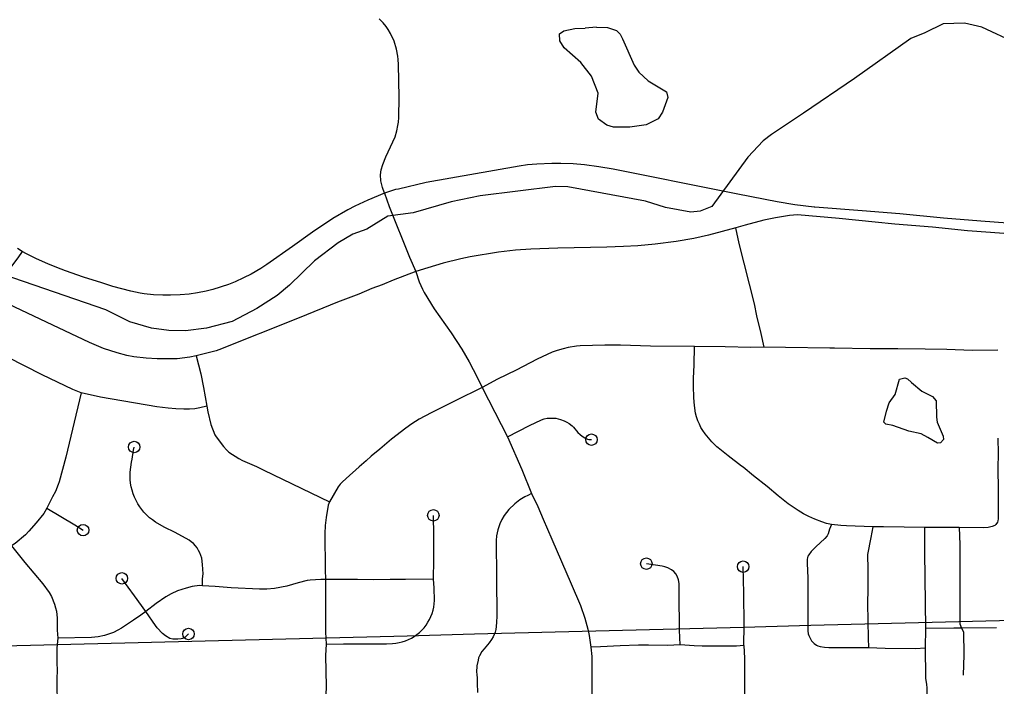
# Model space of a CAD drawing. Extents: x -19 to 366, y -4 to 359.
# Drawn here: x 146.019 to 146.825, y 191.347 to 191.897 of the extents above; entities that cross this region are included whole.
import ezdxf

# ---------------------------------------------------------------- set-up
doc = ezdxf.new("R2010")
doc.units = 0
for name, color, linetype in [('Level 33', 7, 'Continuous'), ('Level 35', 7, 'Continuous'), ('Level 60', 7, 'Continuous')]:
    doc.layers.add(name, color=color, linetype=linetype)

msp = doc.modelspace()

# ---------------------------------------------------------------- linework, layer by layer
at = {"layer": 'Level 33'}
for points in [[(146.31977, 191.75408), (146.31805, 191.75864), (146.31677, 191.76424), (146.3166, 191.76917), (146.31707, 191.77322), (146.31833, 191.77772), (146.3208, 191.78391), (146.3285, 191.80045), (146.33003, 191.8055), (146.33094, 191.80977), (146.33136, 191.81252), (146.33157, 191.8164), (146.33187, 191.83319), (146.33137, 191.86027), (146.33118, 191.86435), (146.33086, 191.86698), (146.3296, 191.87278), (146.32777, 191.87934), (146.32466, 191.8859), (146.32286, 191.88917), (146.32124, 191.89161), (146.31872, 191.89456), (146.31533, 191.89788)], [(146.54718, 191.76601), (146.50846, 191.77376), (146.49675, 191.77572), (146.48491, 191.77736), (146.47543, 191.77817), (146.46531, 191.77848), (146.45807, 191.77839), (146.44565, 191.77779), (146.43778, 191.77725), (146.43092, 191.77636), (146.35409, 191.76279), (146.3313, 191.75736), (146.32897, 191.75696), (146.31977, 191.75408)], [(146.56333, 191.76286), (146.54718, 191.76601)], [(146.87249, 191.72587), (146.8452, 191.72841), (146.81207, 191.73081), (146.78116, 191.73333), (146.74507, 191.73692), (146.71421, 191.73949), (146.67493, 191.74237), (146.67452, 191.74243), (146.65841, 191.74439), (146.64403, 191.74683), (146.61149, 191.75306), (146.56333, 191.76286)], [(146.31977, 191.75408), (146.30597, 191.74831), (146.29532, 191.74325), (146.28945, 191.74015), (146.2772, 191.73307), (146.26028, 191.72176), (146.24375, 191.70983), (146.22271, 191.69513), (146.21776, 191.69188), (146.2098, 191.6872), (146.20345, 191.68403), (146.19647, 191.68077), (146.19118, 191.67868), (146.17814, 191.67448), (146.17271, 191.67313), (146.16559, 191.67172), (146.15861, 191.6707), (146.15122, 191.67), (146.1433, 191.66975), (146.13685, 191.6698), (146.12919, 191.67015), (146.12157, 191.67094), (146.11821, 191.67143), (146.11054, 191.67301), (146.10288, 191.67489), (146.09555, 191.677), (146.08643, 191.68), (146.07144, 191.68468), (146.05663, 191.68972), (146.0493, 191.69247), (146.04201, 191.69552), (146.03262, 191.69987), (146.02433, 191.70396)], [(146.31977, 191.75408), (146.32356, 191.74305), (146.34054, 191.70105), (146.34575, 191.68918)], [(146.88916, 191.71568), (146.85682, 191.71865), (146.81997, 191.7216), (146.80105, 191.72299), (146.7721, 191.72582), (146.741, 191.72836), (146.72494, 191.72999), (146.69501, 191.73293), (146.66062, 191.7362), (146.65405, 191.73555), (146.64248, 191.73365), (146.63307, 191.73169), (146.61763, 191.72767), (146.60988, 191.72527)], [(146.60988, 191.72527), (146.58727, 191.71941), (146.57511, 191.71662), (146.56044, 191.71404), (146.54317, 191.71174), (146.52895, 191.71052), (146.5171, 191.70986), (146.50345, 191.7094), (146.46279, 191.70848), (146.44067, 191.70768), (146.42802, 191.70681), (146.41384, 191.70528), (146.39041, 191.70131), (146.38293, 191.69975), (146.36814, 191.69608), (146.35563, 191.69246), (146.34575, 191.68918)], [(146.63315, 191.62684), (146.63087, 191.63802), (146.62716, 191.65274), (146.62533, 191.6626), (146.61268, 191.71255), (146.60988, 191.72527)], [(146.02082, 191.70574), (146.01686, 191.70817)], [(146.02082, 191.70574), (146.01711, 191.70053), (145.99352, 191.66968), (145.98844, 191.66448), (145.96632, 191.63999)], [(146.02433, 191.70396), (146.02082, 191.70574)], [(146.34575, 191.68918), (146.32692, 191.68211), (146.31792, 191.67839), (146.30925, 191.67518), (146.29854, 191.67064), (146.28116, 191.664), (146.24932, 191.65108), (146.18318, 191.62465), (146.18086, 191.62385), (146.16448, 191.61961)], [(146.34575, 191.68918), (146.34856, 191.68075), (146.35131, 191.67458), (146.35261, 191.67209), (146.36088, 191.65842), (146.37476, 191.63865), (146.38357, 191.62528), (146.38976, 191.61476), (146.3964, 191.60194), (146.40034, 191.59366)], [(146.16448, 191.61961), (146.15913, 191.61859), (146.14863, 191.61731), (146.13786, 191.61719), (146.13227, 191.61729), (146.12306, 191.61783), (146.11294, 191.61886), (146.10706, 191.62), (146.09908, 191.62211), (146.0878, 191.62569), (146.07642, 191.63064), (146.04084, 191.64756), (145.99352, 191.66968)], [(146.0695, 191.58914), (146.0625, 191.5919), (146.03729, 191.60393), (145.96632, 191.63999)], [(146.57566, 191.62727), (146.53936, 191.62777), (146.51464, 191.62847), (146.50156, 191.6285), (146.48147, 191.62801), (146.47838, 191.62766), (146.47131, 191.62643), (146.46729, 191.62552), (146.46231, 191.62407), (146.45818, 191.62259), (146.45402, 191.62076), (146.44597, 191.61684), (146.42841, 191.60777), (146.41321, 191.60028), (146.40034, 191.59366)], [(146.6889, 191.48044), (146.68471, 191.48134), (146.68076, 191.48264), (146.67508, 191.48483), (146.67004, 191.48708), (146.66571, 191.48932), (146.66132, 191.4919), (146.65301, 191.49752), (146.65162, 191.49862), (146.64468, 191.50418), (146.6357, 191.51172), (146.62442, 191.52056), (146.61592, 191.52764), (146.61451, 191.52872), (146.6036, 191.53707), (146.59516, 191.54371), (146.59412, 191.54454), (146.59002, 191.54869), (146.58456, 191.55526), (146.58261, 191.55798), (146.58104, 191.56055), (146.57973, 191.56316), (146.57856, 191.56605), (146.57747, 191.56922), (146.57661, 191.5724), (146.57558, 191.57854), (146.5751, 191.58505), (146.57487, 191.59483), (146.575, 191.60096), (146.57549, 191.61222), (146.57566, 191.62727)], [(146.63315, 191.62684), (146.62219, 191.62659), (146.60093, 191.62709), (146.57566, 191.62727)], [(146.82597, 191.62424), (146.80503, 191.62417), (146.78393, 191.6249), (146.76606, 191.62518), (146.74363, 191.62542), (146.72063, 191.62546), (146.69132, 191.62607), (146.68748, 191.62611), (146.65095, 191.62647), (146.63315, 191.62684)], [(146.16448, 191.61961), (146.16821, 191.60477), (146.17054, 191.59356), (146.17318, 191.57806)], [(146.0695, 191.58914), (146.06223, 191.55906), (146.05685, 191.53602), (146.05128, 191.51573), (146.05035, 191.51357), (146.04823, 191.50767), (146.04585, 191.50327), (146.04122, 191.49404)], [(146.17318, 191.57806), (146.16752, 191.57669), (146.16334, 191.57604), (146.1589, 191.57562), (146.15417, 191.57557), (146.14755, 191.57585), (146.14128, 191.57635), (146.13184, 191.5776), (146.08528, 191.58565), (146.0695, 191.58914)], [(146.40034, 191.59366), (146.37813, 191.5824), (146.3584, 191.57275), (146.34841, 191.56728), (146.34234, 191.56343), (146.33735, 191.55998), (146.32552, 191.5509), (146.31595, 191.5425), (146.30887, 191.53673), (146.30477, 191.53299), (146.29885, 191.52801), (146.2882, 191.5185), (146.28495, 191.51543), (146.28323, 191.51361), (146.28166, 191.51141), (146.27447, 191.49925)], [(146.40034, 191.59366), (146.42143, 191.55283)], [(146.17318, 191.57806), (146.17392, 191.57335), (146.17638, 191.56309), (146.17981, 191.55458), (146.18098, 191.5527), (146.18687, 191.54474), (146.1893, 191.54197), (146.19135, 191.54014), (146.19958, 191.53486), (146.20271, 191.5332), (146.21408, 191.5282), (146.22033, 191.52529), (146.27447, 191.49925)], [(146.42143, 191.55283), (146.43956, 191.56203), (146.44946, 191.56674), (146.45168, 191.56757), (146.45397, 191.56811), (146.45633, 191.56833), (146.45886, 191.56834), (146.46138, 191.56809), (146.46512, 191.56719), (146.46814, 191.56608), (146.47023, 191.56504), (146.47219, 191.56379), (146.47464, 191.56187), (146.47579, 191.56073), (146.47952, 191.55637), (146.4812, 191.55474), (146.48302, 191.55328), (146.48514, 191.55191), (146.48743, 191.55083), (146.48847, 191.55061), (146.49063, 191.5505)], [(146.42143, 191.55283), (146.4332, 191.52593), (146.44116, 191.50605)], [(146.82605, 191.55162), (146.82624, 191.53897), (146.82606, 191.52686), (146.82638, 191.50904), (146.82627, 191.49621), (146.82632, 191.48505), (146.8262, 191.4835), (146.82581, 191.48237), (146.82449, 191.48032), (146.82369, 191.47963)], [(146.16959, 191.42977), (146.16952, 191.43551), (146.1701, 191.43984), (146.16971, 191.44735), (146.16893, 191.45257), (146.16832, 191.45482), (146.16747, 191.45701), (146.16642, 191.4591), (146.16517, 191.46109), (146.16374, 191.46294), (146.16213, 191.46464), (146.16036, 191.46617), (146.15847, 191.46753), (146.14706, 191.47372), (146.13809, 191.47832), (146.13083, 191.48242), (146.12834, 191.48415), (146.12596, 191.48604), (146.12372, 191.48808), (146.12128, 191.49068), (146.11788, 191.49502), (146.11626, 191.49757), (146.11479, 191.50023), (146.1135, 191.50297), (146.11239, 191.50579), (146.11148, 191.50868), (146.11075, 191.51162), (146.11024, 191.5146), (146.10989, 191.51762), (146.10977, 191.52064), (146.10982, 191.52367), (146.11088, 191.5318), (146.11143, 191.53424), (146.11262, 191.54172), (146.11325, 191.54441)], [(146.44116, 191.50605), (146.43821, 191.50437), (146.43554, 191.50337), (146.43154, 191.50082), (146.42749, 191.4976), (146.42233, 191.49281), (146.41859, 191.48786), (146.41666, 191.48453), (146.41492, 191.48087), (146.41343, 191.47612), (146.41239, 191.47121), (146.41206, 191.46721), (146.41237, 191.43634), (146.41246, 191.40484), (146.41235, 191.3998), (146.41203, 191.39614), (146.41165, 191.39378), (146.4111, 191.39164), (146.41044, 191.38976), (146.40944, 191.38758), (146.40818, 191.3855), (146.40616, 191.38263), (146.40196, 191.37792), (146.40012, 191.37548), (146.39826, 191.37207), (146.39755, 191.37029), (146.39702, 191.36832), (146.39614, 191.36364), (146.39589, 191.35864), (146.39594, 191.35685), (146.39631, 191.35334), (146.39643, 191.34935), (146.39651, 191.34177)], [(146.44116, 191.50605), (146.44629, 191.4954), (146.45068, 191.48475), (146.45799, 191.46846), (146.47404, 191.43139), (146.48152, 191.41348), (146.48515, 191.4031), (146.48774, 191.39395), (146.48885, 191.38869), (146.49027, 191.37922)], [(146.27447, 191.49925), (146.27346, 191.49647), (146.27156, 191.48635), (146.27082, 191.47959), (146.27068, 191.47306), (146.27096, 191.44332), (146.27121, 191.43494)], [(146.04122, 191.49404), (146.03852, 191.4895), (146.03238, 191.48179), (146.02635, 191.4749), (146.02344, 191.47188), (146.01498, 191.4647), (146.01196, 191.46274)], [(146.04122, 191.49404), (146.06426, 191.48014), (146.07101, 191.47579)], [(146.36015, 191.43519), (146.36062, 191.45129), (146.36053, 191.47155), (146.36016, 191.48799)], [(146.6889, 191.48044), (146.68722, 191.47662), (146.68614, 191.47286), (146.68513, 191.47102), (146.68316, 191.46892), (146.67597, 191.46211), (146.67209, 191.45811), (146.67004, 191.45552), (146.66934, 191.45422), (146.66899, 191.45321), (146.66879, 191.45147), (146.6687, 191.44811), (146.66914, 191.43646), (146.66917, 191.39257), (146.66946, 191.39028), (146.67, 191.3889), (146.67138, 191.38616), (146.6724, 191.38439), (146.67333, 191.38334), (146.67448, 191.38221), (146.6763, 191.38085), (146.67753, 191.38023), (146.67934, 191.37966), (146.6831, 191.37913), (146.68666, 191.37893), (146.70335, 191.379), (146.7193, 191.37876)], [(146.72288, 191.47841), (146.70104, 191.47921), (146.69641, 191.47957), (146.6889, 191.48044)], [(146.72288, 191.47841), (146.7213, 191.46957), (146.7184, 191.45564), (146.71874, 191.4432), (146.71873, 191.42707), (146.71856, 191.4153), (146.71895, 191.3865), (146.7193, 191.37876)], [(146.76555, 191.47783), (146.74886, 191.47834), (146.73183, 191.47849), (146.72288, 191.47841)], [(146.76555, 191.47783), (146.76549, 191.45752), (146.76636, 191.39471)], [(146.79418, 191.47794), (146.76555, 191.47783)], [(146.82369, 191.47963), (146.82154, 191.47865), (146.81805, 191.47786), (146.81389, 191.4777), (146.79418, 191.47794)], [(146.79418, 191.47794), (146.79472, 191.46388), (146.79469, 191.39835), (146.79612, 191.39488)], [(146.01196, 191.46274), (146.02286, 191.44909), (146.03776, 191.43156), (146.04298, 191.42419), (146.04502, 191.42098), (146.04746, 191.41474), (146.04835, 191.41168), (146.04896, 191.40882), (146.04953, 191.40317), (146.04962, 191.39312), (146.05024, 191.3865)], [(146.56385, 191.38097), (146.56331, 191.39323), (146.56315, 191.42312), (146.56294, 191.43175), (146.5625, 191.43463), (146.56143, 191.43784), (146.56038, 191.43974), (146.55872, 191.44155), (146.55666, 191.44311), (146.5538, 191.44456), (146.55135, 191.4454), (146.54895, 191.44596), (146.53597, 191.44809)], [(146.61649, 191.38042), (146.61662, 191.39732), (146.61632, 191.42387), (146.61586, 191.44564)], [(146.12276, 191.40872), (146.11343, 191.42143), (146.10307, 191.43599)], [(146.27121, 191.43494), (146.2672, 191.435), (146.25848, 191.43453), (146.25588, 191.43425), (146.24859, 191.4324), (146.23925, 191.42957), (146.22915, 191.42759), (146.22268, 191.42706), (146.21678, 191.42714), (146.19314, 191.42809), (146.17998, 191.42919), (146.16959, 191.42977)], [(146.27121, 191.43494), (146.27103, 191.4021), (146.27113, 191.39167), (146.27157, 191.38178)], [(146.36015, 191.43519), (146.33728, 191.43494), (146.32451, 191.43508), (146.31038, 191.43487), (146.29744, 191.43507), (146.27121, 191.43494)], [(146.27157, 191.38178), (146.28591, 191.38205), (146.32154, 191.38186), (146.32643, 191.38216), (146.32915, 191.38243), (146.33183, 191.38289), (146.33446, 191.38356), (146.33704, 191.38441), (146.33957, 191.38545), (146.342, 191.38667), (146.34435, 191.38807), (146.34655, 191.38964), (146.34868, 191.39136), (146.35063, 191.39324), (146.35247, 191.39526), (146.35413, 191.3974), (146.35565, 191.39967), (146.357, 191.40203), (146.35816, 191.4045), (146.35915, 191.40703), (146.35992, 191.40964), (146.36053, 191.4123), (146.36093, 191.41499), (146.36113, 191.41771), (146.36086, 191.42809), (146.36015, 191.43519)], [(146.16959, 191.42977), (146.16712, 191.42995), (146.1612, 191.42918), (146.15622, 191.42788), (146.14906, 191.42564), (146.14367, 191.42316), (146.13945, 191.42077), (146.13133, 191.41517), (146.12276, 191.40872)], [(146.12276, 191.40872), (146.11857, 191.40549), (146.11266, 191.40135), (146.10262, 191.3948), (146.09981, 191.39312), (146.096, 191.39137), (146.08863, 191.3889), (146.08341, 191.38776), (146.07806, 191.38704), (146.05024, 191.3865)], [(146.15804, 191.39007), (146.15525, 191.38744), (146.15316, 191.38627), (146.15205, 191.38595), (146.14922, 191.38569), (146.14519, 191.38571), (146.14268, 191.38639), (146.13893, 191.3885), (146.13669, 191.39047), (146.13221, 191.39518), (146.13083, 191.39694), (146.12276, 191.40872)], [(146.76636, 191.39471), (146.76598, 191.37861)], [(146.79612, 191.39488), (146.78983, 191.39473), (146.76636, 191.39471)], [(146.82486, 191.39517), (146.79612, 191.39488)], [(146.79612, 191.39488), (146.79768, 191.39193), (146.79801, 191.37292), (146.79759, 191.35615)], [(146.05024, 191.3865), (146.04946, 191.37864), (146.04929, 191.36533), (146.04961, 191.36101), (146.04924, 191.35214), (146.04932, 191.34846), (146.04938, 191.34425), (146.0496, 191.33768), (146.04997, 191.33094), (146.05042, 191.32593), (146.05071, 191.32277), (146.05086, 191.32014)], [(146.27157, 191.38178), (146.27116, 191.37242), (146.27155, 191.34681), (146.2714, 191.33976), (146.27152, 191.32478)], [(146.56385, 191.38097), (146.55346, 191.38043), (146.53768, 191.38075), (146.52946, 191.38072), (146.51437, 191.38025), (146.49807, 191.37944), (146.49027, 191.37922)], [(146.49027, 191.37922), (146.49088, 191.37143), (146.49098, 191.36091), (146.49098, 191.34518), (146.49054, 191.32641)], [(146.61649, 191.38042), (146.61044, 191.38005), (146.58211, 191.38011), (146.5755, 191.38025), (146.56385, 191.38097)], [(146.61649, 191.38042), (146.61684, 191.37011), (146.61703, 191.34648), (146.61696, 191.33623), (146.61715, 191.32655)], [(146.7193, 191.37876), (146.73321, 191.37835), (146.75802, 191.37802), (146.76598, 191.37861)], [(146.76598, 191.37861), (146.76627, 191.3547), (146.76641, 191.35326), (146.76723, 191.34872), (146.76739, 191.34524), (146.7677, 191.31115)]]:
    msp.add_lwpolyline(points, dxfattribs=at)
for centre in [(146.49063, 191.5505), (146.11325, 191.54441), (146.36016, 191.48799), (146.07101, 191.47579), (146.53597, 191.44809), (146.61586, 191.44564), (146.10307, 191.43599), (146.15804, 191.39007)]:
    msp.add_circle(centre, 0.00473, dxfattribs=at)
at = {"layer": 'Level 35'}
for points in [[(146.84132, 191.87768), (146.81278, 191.89091), (146.79854, 191.8944), (146.78093, 191.89368), (146.76583, 191.88635), (146.75432, 191.8817), (146.70781, 191.8485), (146.66581, 191.82008), (146.63925, 191.80241), (146.63247, 191.79723), (146.61971, 191.78366), (146.59013, 191.74302), (146.58031, 191.73914), (146.57255, 191.73832), (146.55167, 191.74213), (146.53514, 191.7473), (146.47119, 191.75928), (146.46095, 191.75958), (146.39888, 191.75166), (146.37486, 191.74672), (146.34348, 191.73774), (146.32267, 191.73491), (146.30514, 191.72414), (146.29362, 191.72006), (146.28155, 191.71294), (146.26198, 191.69799), (146.24132, 191.6779), (146.23135, 191.66947), (146.21458, 191.65871), (146.19421, 191.64792), (146.17285, 191.64243), (146.15563, 191.64039), (146.14179, 191.64047), (146.12756, 191.64262), (146.10952, 191.64778), (146.08973, 191.65767)], [(146.52229, 191.80845), (146.50884, 191.80834), (146.50333, 191.81), (146.49647, 191.81506), (146.49433, 191.82093), (146.49609, 191.83649), (146.49066, 191.85048), (146.48185, 191.86179), (146.4681, 191.87381), (146.46445, 191.87966), (146.46439, 191.88554), (146.46778, 191.88803), (146.47705, 191.88982), (146.48539, 191.89007)], [(146.49485, 191.89091), (146.48539, 191.89007)], [(146.49485, 191.89091), (146.50376, 191.8908), (146.51136, 191.88821), (146.51423, 191.88519), (146.51616, 191.88142), (146.52601, 191.8595), (146.52985, 191.85384), (146.53749, 191.8467), (146.55273, 191.83753), (146.55372, 191.83299), (146.54928, 191.82082), (146.54573, 191.81529), (146.53592, 191.81046), (146.52229, 191.80845)], [(146.08973, 191.65767), (146.00516, 191.68693)], [(146.73649, 191.58095), (146.74136, 191.58763), (146.74485, 191.60055), (146.74939, 191.60154), (146.75148, 191.6008), (146.75491, 191.59779), (146.76331, 191.59047)], [(146.76331, 191.59047), (146.77226, 191.58618), (146.77513, 191.58241), (146.77544, 191.56895), (146.77604, 191.56478), (146.78088, 191.55325), (146.78128, 191.5506), (146.77884, 191.54792), (146.77619, 191.54771), (146.7682, 191.5522), (146.76286, 191.55538), (146.75261, 191.55757), (146.7395, 191.5622), (146.73362, 191.56329), (146.73209, 191.56498), (146.73409, 191.5741), (146.73649, 191.58095)]]:
    msp.add_lwpolyline(points, dxfattribs=at)
at = {"layer": 'Level 60'}
for points in [[(154.11585, 1.87092), (153.9063, 10.48743), (153.69602, 19.10409), (153.48501, 27.72087), (153.27327, 36.3378), (153.0608, 44.95486), (152.84759, 53.57206), (152.63366, 62.1894), (152.419, 70.80688), (152.20362, 79.42449), (151.98751, 88.04225), (151.77068, 96.66014), (151.55312, 105.27817), (151.33484, 113.89634), (151.11584, 122.51465), (150.89612, 131.13311), (150.67568, 139.7517), (150.45452, 148.37043), (150.23264, 156.98931), (150.01005, 165.60832), (149.78674, 174.22748), (149.56272, 182.84677), (149.33799, 191.46621), (149.11254, 200.0858), (148.88638, 208.70552), (148.65952, 217.32539), (148.43194, 225.9454), (148.20366, 234.56555), (147.97466, 243.18584), (147.74497, 251.80628), (147.51457, 260.42687), (147.28346, 269.04759), (147.05165, 277.66846), (146.81914, 286.28948), (146.58593, 294.91064), (146.35202, 303.53194), (146.11742, 312.15339), (145.88211, 320.77499), (145.64611, 329.39673), (145.40941, 338.01861), (145.17202, 346.64065)], [(146.77834, 1.69699), (146.57878, 10.31313), (146.37852, 18.92942), (146.17757, 27.54584), (145.97591, 36.16241), (145.77356, 44.77911), (145.57052, 53.39596), (145.36679, 62.01295), (145.16236, 70.63008), (144.95724, 79.24735), (144.75142, 87.86477), (144.54492, 96.48232), (144.33773, 105.10002), (144.12986, 113.71787), (143.92129, 122.33585), (143.71204, 130.95398), (143.5021, 139.57225), (143.29148, 148.19067), (143.08018, 156.80923), (142.8682, 165.42794), (142.65553, 174.04679), (142.44218, 182.66579), (142.22816, 191.28493), (142.01345, 199.90421), (141.79807, 208.52365), (141.58202, 217.14322), (141.36528, 225.76295), (141.14788, 234.38282), (140.9298, 243.00284), (140.71105, 251.623), (140.49162, 260.24332), (140.27153, 268.86377), (140.05077, 277.48438), (139.82934, 286.10514), (139.60724, 294.72604), (139.38447, 303.34709), (139.16105, 311.96829), (138.93695, 320.58964), (138.7122, 329.21114), (138.48678, 337.83278), (138.2607, 346.45458)], [(0, 189.51617), (7.11214, 189.52059), (14.22427, 189.53386), (21.33637, 189.55597), (28.44845, 189.58693), (35.56048, 189.62672), (42.67245, 189.67537), (49.78436, 189.73285), (56.89619, 189.79918), (64.00793, 189.87436), (71.11958, 189.95838), (78.23111, 190.05124), (85.34253, 190.15294), (92.45381, 190.26349), (99.56495, 190.38288), (106.67593, 190.51112), (113.78675, 190.6482), (120.89739, 190.79412), (128.00785, 190.94888), (135.11811, 191.11248), (142.22816, 191.28493), (149.33799, 191.46621), (156.44759, 191.65634), (163.55694, 191.85531), (170.66605, 192.06312), (177.77489, 192.27977), (184.88345, 192.50526), (191.99173, 192.73959), (199.09971, 192.98276), (206.20739, 193.23477), (213.31474, 193.49561), (220.42177, 193.7653), (227.52845, 194.04382), (234.63479, 194.33118), (241.74076, 194.62738), (248.84635, 194.93241), (255.95157, 195.24628), (263.05638, 195.56898), (270.16079, 195.90052), (277.26478, 196.24089), (284.36834, 196.5901), (291.47147, 196.94814), (298.57414, 197.31501), (305.67635, 197.69072), (312.77809, 198.07525), (319.87934, 198.46862), (326.9801, 198.87082), (334.08035, 199.28185), (341.18009, 199.7017)]]:
    msp.add_spline(points, degree=3, dxfattribs=at)

doc.saveas('drawing.dxf')
